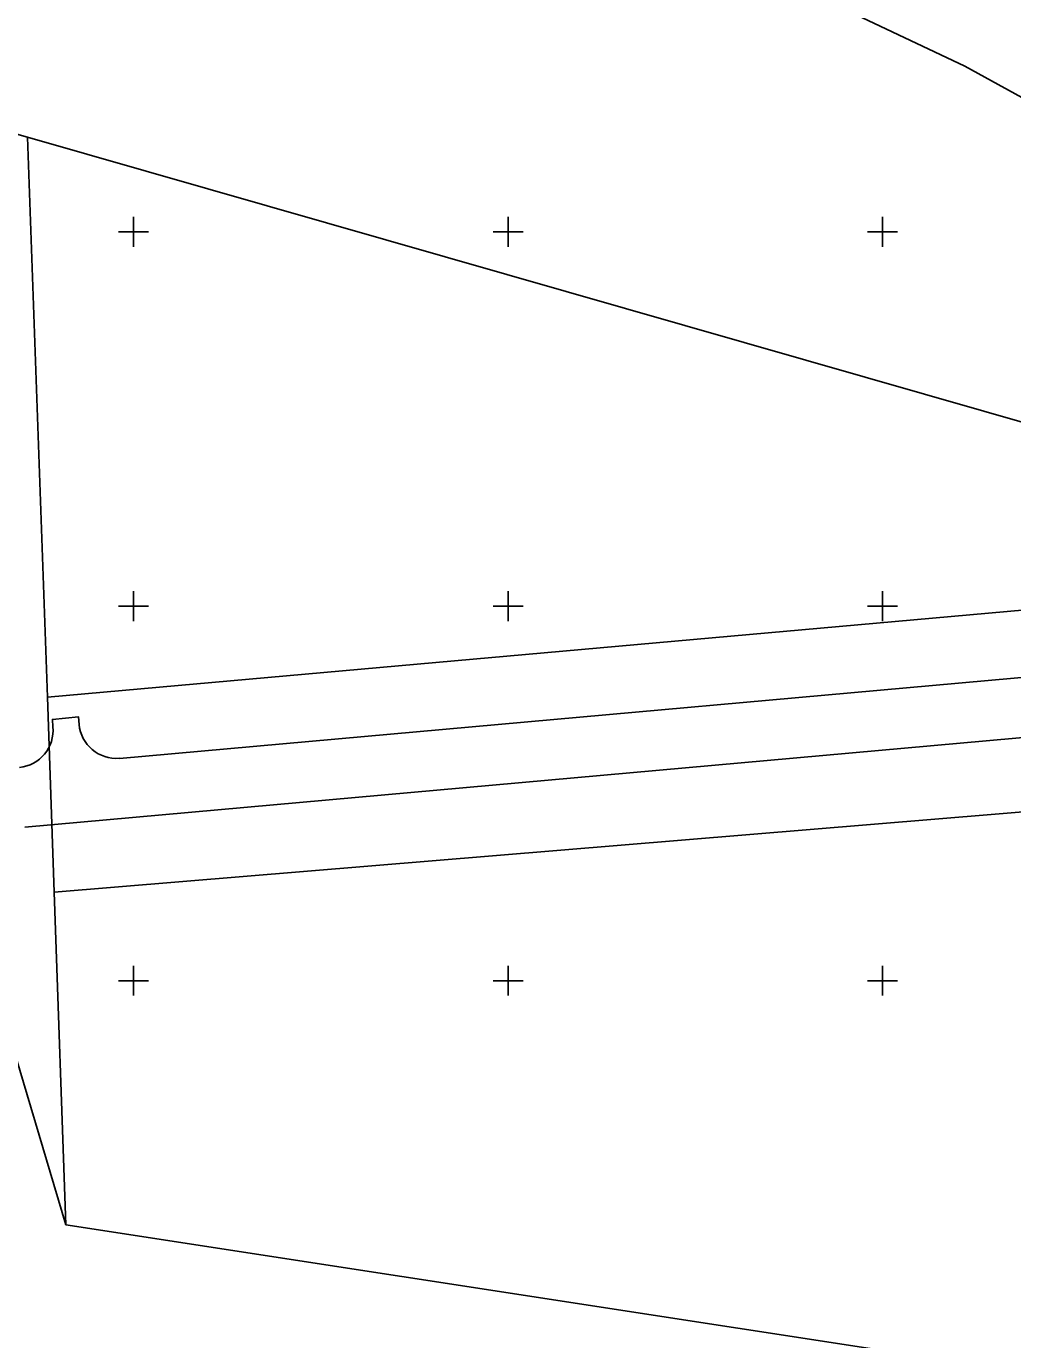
# Model space of a CAD drawing. Extents: x 528816 to 533196, y 6574767 to 6575847.
# Drawn here: x 529685.7 to 529817.4, y 6575202 to 6575377.5 of the extents above; entities that cross this region are included whole.
import ezdxf

# ---------------------------------------------------------------- set-up
doc = ezdxf.new("R2010")
doc.units = 0
for name, color, linetype in [('MOOTPIIR', 7, 'Continuous'), ('PIIR', 7, 'Continuous'), ('TEE', 7, 'Continuous'), ('VORK', 7, 'Continuous')]:
    doc.layers.add(name, color=color, linetype=linetype)

msp = doc.modelspace()

# ---------------------------------------------------------------- linework, layer by layer
at = {"layer": 'MOOTPIIR'}
msp.add_lwpolyline([(530003.5, 6575280.1), (529931.36, 6575280.54), (529849.48, 6575281.87), (529844.17, 6575303.55), (529905.25, 6575308.86), (529903.48, 6575321.26), (529810.98, 6575372.15), (529769.82, 6575391.62), (529775.58, 6575409.33), (529915.87, 6575342.06), (529927.38, 6575328.78), (529934.46, 6575311.96), (529980.04, 6575304)], dxfattribs=at)
at = {"layer": 'PIIR'}
for points in [[(531020.33, 6575014.24), (530966.07, 6575030.24), (530793.5, 6575079.3), (530278.67, 6575225.64), (530265.8, 6575197.59), (530166.23, 6575226.19), (530152.8, 6575230.08), (530063.81, 6575254.65), (529885.42, 6575305.46), (529685.86, 6575362.65), (529644.23, 6575374.4), (529496.38, 6575415.64), (529572.28, 6575460.11), (530185.04, 6575286.93), (530470.09, 6575205.98), (530493.49, 6575199.35), (530487.53, 6575185.69), (530728.61, 6575117.21), (530740.69, 6575113.94), (530801.34, 6575096.61), (530968.39, 6575049.03), (530969.25, 6575061.78), (530969.57, 6575066.46)], [(530920.71, 6575043.14), (530793.5, 6575079.3), (530278.67, 6575225.64), (530265.8, 6575197.59), (530166.23, 6575226.19), (530152.8, 6575230.08), (530063.81, 6575254.65), (529885.42, 6575305.46), (529685.86, 6575362.65), (529644.23, 6575374.4), (529496.38, 6575415.64), (529572.28, 6575460.11), (530185.04, 6575286.93), (530470.09, 6575205.98), (530493.49, 6575199.35), (530487.53, 6575185.69), (530728.61, 6575117.21), (530740.69, 6575113.94), (530801.34, 6575096.61), (530931.03, 6575059.67)]]:
    msp.add_lwpolyline(points, dxfattribs=at)
for points in [[(529685.86, 6575362.65), (529688.52, 6575287.86), (529689.41, 6575261.83), (529690.98, 6575217.4), (529644.23, 6575374.4)], [(529685.86, 6575362.65), (529885.42, 6575305.46), (529688.52, 6575287.86)], [(529689.41, 6575261.83), (529907.91, 6575279.93), (529985.43, 6575273.12), (530063.81, 6575254.65), (530152.8, 6575230.08), (530078.21, 6575187.38), (530050.37, 6575162.12), (529690.98, 6575217.4)]]:
    msp.add_lwpolyline(points, close=True, dxfattribs=at)
at = {"layer": 'TEE'}
msp.add_line((529698.12, 6575279.7), (529698.12, 6575279.67), dxfattribs=at)
for points in [[(529698.12, 6575279.67), (529853.74, 6575293.64)], [(529854.45, 6575285.67), (529685.5, 6575270.51)], [(529689.25, 6575283.91), (529689.17, 6575284.9), (529692.66, 6575285.22), (529692.74, 6575284.23)]]:
    msp.add_lwpolyline(points, dxfattribs=at)
for centre, radius, start, end in [((529713.02, 6575401.86), 114.5, 83.9824, 83.9824), ((528969.49, 6573045.6), 2513.25, 67.98398, 72.26235), ((529668.7, 6575064.58), 350.13, 61.7109, 71.1542), ((529684.27, 6575283.45), 5, 275.8594, 5.2285), ((529697.72, 6575284.68), 5, 185.2285, 274.5976)]:
    msp.add_arc(centre, radius, start, end, dxfattribs=at)
at = {"layer": 'VORK'}
for p, q in [((529700, 6575352), (529700, 6575348)), ((529750, 6575352), (529750, 6575348)), ((529800, 6575352), (529800, 6575348)), ((529698, 6575350), (529702, 6575350)), ((529748, 6575350), (529752, 6575350)), ((529798, 6575350), (529802, 6575350)), ((529700, 6575302), (529700, 6575298)), ((529750, 6575302), (529750, 6575298)), ((529800, 6575302), (529800, 6575298)), ((529698, 6575300), (529702, 6575300)), ((529748, 6575300), (529752, 6575300)), ((529798, 6575300), (529802, 6575300)), ((529700, 6575252), (529700, 6575248)), ((529750, 6575252), (529750, 6575248)), ((529800, 6575252), (529800, 6575248)), ((529698, 6575250), (529702, 6575250)), ((529748, 6575250), (529752, 6575250)), ((529798, 6575250), (529802, 6575250))]:
    msp.add_line(p, q, dxfattribs=at)

doc.saveas('drawing.dxf')
